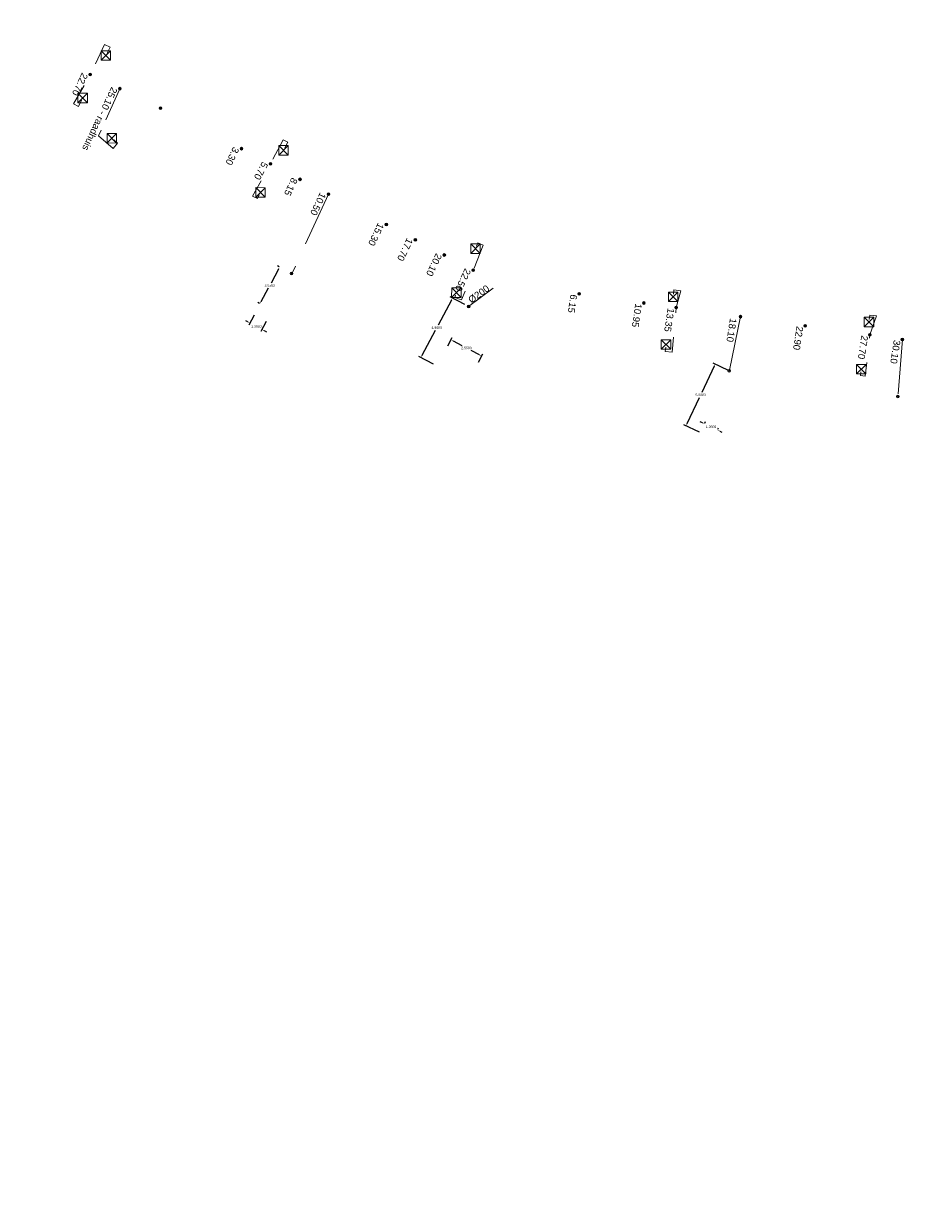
# Model space of a CAD drawing. Header units: inches. Extents: x 0 to 191500, y 0 to 342750.
# Tile 270 of 547: x 188294 to 188360, y 331931 to 332017. Entities that reach past the tile are written whole.
import ezdxf
from ezdxf.enums import TextEntityAlignment as Align

# ---------------------------------------------------------------- set-up
doc = ezdxf.new("R2010")
doc.units = ezdxf.units.IN
doc.header["$MEASUREMENT"] = 0
doc.linetypes.add('RI-GWA_HUISAANSLUITING', pattern=[23, 4, -1.8, 2.6, -1.8, 4.6, -1.8, 4.6, -1.8])
doc.linetypes.add('RI-HWA_KOLKAANSLUITING', pattern=[4.3, 2.5, -1.8])
doc.layers.get('0').update_dxf_attribs({"lineweight": 20})
doc.layers.get('DefPoints').update_dxf_attribs({"lineweight": 20})
for name, color, linetype, lineweight in [('ECW', 150, 'Continuous', 20), ('N-WE-RI-GWA-MAATVOERING-T25', 30, 'RI-GWA_HUISAANSLUITING', 20), ('N-WE-RI-GWA_HUISAANSLUITING', 30, 'RI-GWA_HUISAANSLUITING', 20), ('N-WE-RI-GWA_RIOOLPUT_ONTSTOPPINGSPUT-G', 30, 'Continuous', 20), ('N-WE-RI-HWA_KOLK-S', 150, 'Continuous', 20), ('N-WE-RI-HWA_KOLKAANSLUITING', 150, 'RI-HWA_KOLKAANSLUITING', 20), ('N-WE-RI-INLAAT', 7, 'Continuous', 20), ('Tekst algemeen', 7, 'Continuous', 20)]:
    doc.layers.add(name, color=color, linetype=linetype, lineweight=lineweight)
doc.styles.add('arial', font='arial.ttf')
doc.dimstyles.get("Standard").update_dxf_attribs({"dimtxt": 0.18, "dimasz": 0.18, "dimexe": 0.18, "dimexo": 0.0625, "dimgap": 0.09, "dimtad": 0, "dimtih": 1, "dimtoh": 1, "dimdec": 4, "dimzin": 0, "dimdsep": 46, "dimtxsty": 'Standard', "dimcen": 0.09, "dimadec": 0, "dimazin": 0, "dimtfac": 1, "dimtdec": 4, "dimtofl": 0, "dimtmove": 0, "dimatfit": 3, "dimfxl": 1, "dimtolj": 1, "dimtzin": 0, "dimarcsym": 0})
picture_1 = doc.add_image_def('image1.ecw', size_in_pixel=(220000, 285000))

# ---------------------------------------------------------------- blocks, each defined once
blk = doc.blocks.new('DWA leiding streng info')
blk.add_attdef('LEIDINGINFO', text='', height=0.5).set_placement((0, 0), align=Align.BOTTOM_CENTER)
blk = doc.blocks.new('*D4943')
at = {"layer": 'DefPoints', "color": 0, "transparency": 16777216}
for p in [(188325.955, 331996.529), (188322.669, 331992.668), (188323.639, 331992.154)]:
    blk.add_point(p, dxfattribs=at)
at = {"layer": 'N-WE-RI-GWA_RIOOLPUT_ONTSTOPPINGSPUT-G', "color": 0, "lineweight": -2, "transparency": 16777216}
for p, q in [((188324.901, 331996.883), (188323.923, 331995.035)), ((188325.899, 331996.559), (188324.826, 331997.127)), ((188322.754, 331992.827), (188323.732, 331994.675)), ((188323.584, 331992.184), (188322.51, 331992.752))]:
    blk.add_line(p, q, dxfattribs=at)
at = {"layer": 'N-WE-RI-GWA_RIOOLPUT_ONTSTOPPINGSPUT-G', "color": 0, "transparency": 16777216}
for points in [[(188324.874, 331996.897), (188324.927, 331996.869), (188324.985, 331997.043)], [(188322.727, 331992.841), (188322.78, 331992.813), (188322.669, 331992.668)]]:
    blk.add_solid(points, dxfattribs=at)
at = {"layer": 'N-WE-RI-GWA_RIOOLPUT_ONTSTOPPINGSPUT-G', "color": 0, "transparency": 16777216, "insert": (188323.827, 331994.855), "char_height": 0.18, "attachment_point": 5}
blk.add_mtext('\\A1;4.9500', dxfattribs=at)
blk = doc.blocks.new('*D4944')
at = {"layer": 'DefPoints', "color": 0, "transparency": 16777216}
for p in [(188324.88, 331993.964), (188324.613, 331993.46), (188326.866, 331992.267)]:
    blk.add_point(p, dxfattribs=at)
at = {"layer": 'N-WE-RI-GWA_RIOOLPUT_ONTSTOPPINGSPUT-G', "color": 0, "lineweight": -2, "transparency": 16777216}
for p, q in [((188324.642, 331993.515), (188324.964, 331994.123)), ((188325.039, 331993.88), (188325.666, 331993.547)), ((188326.974, 331992.855), (188326.346, 331993.187)), ((188326.896, 331992.322), (188327.217, 331992.93))]:
    blk.add_line(p, q, dxfattribs=at)
at = {"layer": 'N-WE-RI-GWA_RIOOLPUT_ONTSTOPPINGSPUT-G', "color": 0, "transparency": 16777216}
for points in [[(188325.053, 331993.906), (188325.025, 331993.853), (188324.88, 331993.964)], [(188326.988, 331992.882), (188326.96, 331992.829), (188327.133, 331992.771)]]:
    blk.add_solid(points, dxfattribs=at)
at = {"layer": 'N-WE-RI-GWA_RIOOLPUT_ONTSTOPPINGSPUT-G', "color": 0, "transparency": 16777216, "insert": (188326.006, 331993.367), "char_height": 0.18, "attachment_point": 5}
blk.add_mtext('\\A1;2.5500', dxfattribs=at)
blk = doc.blocks.new('*D4945')
at = {"layer": 'DefPoints', "color": 0, "transparency": 16777216}
for p in [(188312.299, 331999.292), (188312.322, 331999.28), (188310.877, 331996.594)]:
    blk.add_point(p, dxfattribs=at)
at = {"layer": 'N-WE-RI-GWA_RIOOLPUT_ONTSTOPPINGSPUT-G', "color": 0, "lineweight": -2, "transparency": 16777216}
for p, q in [((188312.214, 331999.134), (188311.674, 331998.129)), ((188312.267, 331999.31), (188312.141, 331999.378)), ((188310.94, 331996.765), (188311.48, 331997.769)), ((188310.822, 331996.624), (188310.696, 331996.691))]:
    blk.add_line(p, q, dxfattribs=at)
at = {"layer": 'N-WE-RI-GWA_RIOOLPUT_ONTSTOPPINGSPUT-G', "color": 0, "transparency": 16777216}
for points in [[(188312.187, 331999.148), (188312.24, 331999.12), (188312.299, 331999.292)], [(188310.913, 331996.779), (188310.966, 331996.75), (188310.854, 331996.606)]]:
    blk.add_solid(points, dxfattribs=at)
at = {"layer": 'N-WE-RI-GWA_RIOOLPUT_ONTSTOPPINGSPUT-G', "color": 0, "transparency": 16777216, "insert": (188311.577, 331997.949), "char_height": 0.18, "attachment_point": 5}
blk.add_mtext('\\A1;3.0500', dxfattribs=at)
blk = doc.blocks.new('*D4946')
at = {"layer": 'DefPoints', "color": 0, "transparency": 16777216}
for p in [(188310.473, 331995.827), (188311.014, 331994.722), (188311.354, 331995.354)]:
    blk.add_point(p, dxfattribs=at)
at = {"layer": 'N-WE-RI-GWA_RIOOLPUT_ONTSTOPPINGSPUT-G', "color": 0, "lineweight": -2, "transparency": 16777216}
for p, q in [((188310.443, 331995.772), (188310.048, 331995.037)), ((188309.975, 331995.281), (188309.816, 331995.366)), ((188311.324, 331995.299), (188310.929, 331994.563)), ((188311.172, 331994.637), (188311.331, 331994.551))]:
    blk.add_line(p, q, dxfattribs=at)
at = {"layer": 'N-WE-RI-GWA_RIOOLPUT_ONTSTOPPINGSPUT-G', "color": 0, "transparency": 16777216}
for points in [[(188309.989, 331995.307), (188309.96, 331995.254), (188310.133, 331995.195)], [(188311.187, 331994.663), (188311.158, 331994.61), (188311.014, 331994.722)]]:
    blk.add_solid(points, dxfattribs=at)
at = {"layer": 'N-WE-RI-GWA_RIOOLPUT_ONTSTOPPINGSPUT-G', "color": 0, "transparency": 16777216, "insert": (188310.598, 331994.945), "char_height": 0.18, "attachment_point": 5}
blk.add_mtext('\\A1;1.0000', dxfattribs=at)
blk = doc.blocks.new('*D4947')
at = {"layer": 'DefPoints', "color": 0, "transparency": 16777216}
for p in [(188343.481, 331987.807), (188344.429, 331987.355), (188344.429, 331987.355)]:
    blk.add_point(p, dxfattribs=at)
at = {"layer": 'N-WE-RI-GWA_RIOOLPUT_ONTSTOPPINGSPUT-G', "color": 0, "lineweight": -2, "transparency": 16777216}
for p, q in [((188343.318, 331987.884), (188343.156, 331987.961)), ((188343.508, 331987.863), (188343.558, 331987.969)), ((188344.456, 331987.412), (188344.506, 331987.518)), ((188344.591, 331987.278), (188344.754, 331987.2))]:
    blk.add_line(p, q, dxfattribs=at)
at = {"layer": 'N-WE-RI-GWA_RIOOLPUT_ONTSTOPPINGSPUT-G', "color": 0, "transparency": 16777216}
for points in [[(188343.331, 331987.911), (188343.305, 331987.857), (188343.481, 331987.807)], [(188344.604, 331987.305), (188344.578, 331987.251), (188344.429, 331987.355)]]:
    blk.add_solid(points, dxfattribs=at)
at = {"layer": 'N-WE-RI-GWA_RIOOLPUT_ONTSTOPPINGSPUT-G', "color": 0, "transparency": 16777216, "insert": (188343.955, 331987.581), "char_height": 0.18, "attachment_point": 5}
blk.add_mtext('\\A1;1.0500', dxfattribs=at)
blk = doc.blocks.new('*D4948')
at = {"layer": 'DefPoints', "color": 0, "transparency": 16777216}
for p in [(188345.297, 331991.696), (188342.127, 331987.665), (188343.157, 331987.177)]:
    blk.add_point(p, dxfattribs=at)
at = {"layer": 'N-WE-RI-GWA_RIOOLPUT_ONTSTOPPINGSPUT-G', "color": 0, "lineweight": -2, "transparency": 16777216}
for p, q in [((188345.241, 331991.722), (188344.104, 331992.261)), ((188344.19, 331992.021), (188343.282, 331990.104)), ((188342.204, 331987.828), (188343.111, 331989.744)), ((188343.1, 331987.204), (188341.964, 331987.742))]:
    blk.add_line(p, q, dxfattribs=at)
at = {"layer": 'N-WE-RI-GWA_RIOOLPUT_ONTSTOPPINGSPUT-G', "color": 0, "transparency": 16777216}
for points in [[(188344.163, 331992.034), (188344.217, 331992.008), (188344.267, 331992.184)], [(188342.176, 331987.84), (188342.231, 331987.815), (188342.127, 331987.665)]]:
    blk.add_solid(points, dxfattribs=at)
at = {"layer": 'N-WE-RI-GWA_RIOOLPUT_ONTSTOPPINGSPUT-G', "color": 0, "transparency": 16777216, "insert": (188343.197, 331989.924), "char_height": 0.18, "attachment_point": 5}
blk.add_mtext('\\A1;5.0000', dxfattribs=at)
blk = doc.blocks.new('A$C2C270354')
h = blk.add_hatch(color=256)
h.dxf.hatch_style = 1
edge = h.paths.add_edge_path()
edge.add_arc((0, 0), 0.1, 0, 360)
blk.add_circle((0, 0), 0.1)

msp = doc.modelspace()

# ---------------------------------------------------------------- linework, layer by layer
at = {"layer": 'N-WE-RI-GWA_HUISAANSLUITING', "flags": 128}
msp.add_lwpolyline([(188315.88004, 332004.63856), (188313.20239, 331998.80649)], dxfattribs=at)
for points, elevation in [([(188327.96862, 331997.74177), (188326.17048, 331996.40245)], 102.66), ([(188346.10624, 331995.66255), (188345.29709, 331991.69572)], 51.905), ([(188357.98839, 331993.9849), (188357.65974, 331989.81384)], 51.905)]:
    msp.add_lwpolyline(points, dxfattribs=dict(at, elevation=elevation))
at = {"layer": 'N-WE-RI-GWA_RIOOLPUT_ONTSTOPPINGSPUT-G'}
for p, q in [((188313.26936, 331998.86075), (188313.08911, 331998.77409)), ((188313.13591, 331998.90754), (188313.22257, 331998.72729)), ((188326.26061, 331996.44577), (188326.08036, 331996.35912)), ((188326.12715, 331996.49257), (188326.21381, 331996.31232)), ((188345.37258, 331991.73025), (188345.19232, 331991.6436)), ((188345.23912, 331991.77705), (188345.32578, 331991.5968)), ((188357.74987, 331989.85717, 51.905), (188357.56962, 331989.77051, 51.905)), ((188357.61641, 331989.90397, 51.905), (188357.70307, 331989.72372, 51.905))]:
    msp.add_line(p, q, dxfattribs=at)
for centre in [(188313.17924, 331998.81742), (188326.17048, 331996.40245), (188345.28245, 331991.68693), (188357.65974, 331989.81384, 51.905)]:
    msp.add_circle(centre, 0.1, dxfattribs=at)
at = {"layer": 'N-WE-RI-HWA_KOLK-S'}
for p, q in [((188299.20052, 332015.16297, 51.277), (188299.19903, 332014.46652, 51.277)), ((188299.19903, 332014.46652, 51.277), (188299.89697, 332015.16148, 51.277)), ((188299.20052, 332015.16297, 51.277), (188299.89548, 332014.46503, 51.277)), ((188299.89697, 332015.16148, 51.277), (188299.20052, 332015.16297, 51.277)), ((188299.89548, 332014.46503, 51.277), (188299.89697, 332015.16148, 51.277)), ((188299.19903, 332014.46652, 51.277), (188299.89548, 332014.46503, 51.277)), ((188297.50652, 332012.04797, 51.297), (188297.50503, 332011.35152, 51.297)), ((188297.50503, 332011.35152, 51.297), (188298.20297, 332012.04648, 51.297)), ((188297.50652, 332012.04797, 51.297), (188298.20148, 332011.35003, 51.297)), ((188298.20297, 332012.04648, 51.297), (188297.50652, 332012.04797, 51.297)), ((188298.20148, 332011.35003, 51.297), (188298.20297, 332012.04648, 51.297)), ((188297.50503, 332011.35152, 51.297), (188298.20148, 332011.35003, 51.297)), ((188299.64647, 332009.09223, 51.297), (188299.64498, 332008.39577, 51.297)), ((188299.64498, 332008.39577, 51.297), (188300.34293, 332009.09073, 51.297)), ((188299.64647, 332009.09223, 51.297), (188300.34143, 332008.39428, 51.297)), ((188300.34293, 332009.09073, 51.297), (188299.64647, 332009.09223, 51.297)), ((188300.34143, 332008.39428, 51.297), (188300.34293, 332009.09073, 51.297)), ((188299.64498, 332008.39577, 51.297), (188300.34143, 332008.39428, 51.297)), ((188312.23752, 332008.20197, 51.52), (188312.23603, 332007.50552, 51.52)), ((188312.23603, 332007.50552, 51.52), (188312.93397, 332008.20048, 51.52)), ((188312.23752, 332008.20197, 51.52), (188312.93248, 332007.50403, 51.52)), ((188312.93397, 332008.20048, 51.52), (188312.23752, 332008.20197, 51.52)), ((188312.93248, 332007.50403, 51.52), (188312.93397, 332008.20048, 51.52)), ((188312.23603, 332007.50552, 51.52), (188312.93248, 332007.50403, 51.52)), ((188310.55652, 332005.11997, 51.534), (188310.55503, 332004.42352, 51.534)), ((188310.55503, 332004.42352, 51.534), (188311.25297, 332005.11848, 51.534)), ((188310.55652, 332005.11997, 51.534), (188311.25148, 332004.42203, 51.534)), ((188311.25297, 332005.11848, 51.534), (188310.55652, 332005.11997, 51.534)), ((188311.25148, 332004.42203, 51.534), (188311.25297, 332005.11848, 51.534)), ((188310.55503, 332004.42352, 51.534), (188311.25148, 332004.42203, 51.534)), ((188326.32652, 332000.99897, 51.786), (188326.32503, 332000.30252, 51.786)), ((188326.32503, 332000.30252, 51.786), (188327.02297, 332000.99748, 51.786)), ((188326.32652, 332000.99897, 51.786), (188327.02148, 332000.30103, 51.786)), ((188327.02297, 332000.99748, 51.786), (188326.32652, 332000.99897, 51.786)), ((188327.02148, 332000.30103, 51.786), (188327.02297, 332000.99748, 51.786)), ((188326.32503, 332000.30252, 51.786), (188327.02148, 332000.30103, 51.786)), ((188324.92452, 331997.76797, 51.786), (188324.92303, 331997.07152, 51.786)), ((188324.92303, 331997.07152, 51.786), (188325.62097, 331997.76648, 51.786)), ((188324.92452, 331997.76797, 51.786), (188325.61948, 331997.07003, 51.786)), ((188325.62097, 331997.76648, 51.786), (188324.92452, 331997.76797, 51.786)), ((188325.61948, 331997.07003, 51.786), (188325.62097, 331997.76648, 51.786)), ((188340.82252, 331997.46597, 51.971), (188340.82103, 331996.76952, 51.971)), ((188340.82103, 331996.76952, 51.971), (188341.51897, 331997.46448, 51.971)), ((188340.82252, 331997.46597, 51.971), (188341.51748, 331996.76803, 51.971)), ((188341.51897, 331997.46448, 51.971), (188340.82252, 331997.46597, 51.971)), ((188341.51748, 331996.76803, 51.971), (188341.51897, 331997.46448, 51.971)), ((188324.92303, 331997.07152, 51.786), (188325.61948, 331997.07003, 51.786)), ((188340.82103, 331996.76952, 51.971), (188341.51748, 331996.76803, 51.971)), ((188355.19352, 331995.61597, 52.049), (188355.19203, 331994.91952, 52.049)), ((188355.19203, 331994.91952, 52.049), (188355.88997, 331995.61448, 52.049)), ((188355.19352, 331995.61597, 52.049), (188355.88848, 331994.91803, 52.049)), ((188355.88997, 331995.61448, 52.049), (188355.19352, 331995.61597, 52.049)), ((188355.88848, 331994.91803, 52.049), (188355.88997, 331995.61448, 52.049)), ((188355.19203, 331994.91952, 52.049), (188355.88848, 331994.91803, 52.049)), ((188340.30508, 331993.9744, 51.977), (188340.30359, 331993.27795, 51.977)), ((188340.30359, 331993.27795, 51.977), (188341.00154, 331993.97291, 51.977)), ((188340.30508, 331993.9744, 51.977), (188341.00004, 331993.27645, 51.977)), ((188341.00154, 331993.97291, 51.977), (188340.30508, 331993.9744, 51.977)), ((188341.00004, 331993.27645, 51.977), (188341.00154, 331993.97291, 51.977)), ((188340.30359, 331993.27795, 51.977), (188341.00004, 331993.27645, 51.977)), ((188354.62683, 331992.16143, 52.056), (188354.62533, 331991.46498, 52.056)), ((188354.62533, 331991.46498, 52.056), (188355.32328, 331992.15993, 52.056)), ((188354.62683, 331992.16143, 52.056), (188355.32179, 331991.46348, 52.056)), ((188355.32328, 331992.15993, 52.056), (188354.62683, 331992.16143, 52.056)), ((188355.32179, 331991.46348, 52.056), (188355.32328, 331992.15993, 52.056)), ((188354.62533, 331991.46498, 52.056), (188355.32179, 331991.46348, 52.056))]:
    msp.add_line(p, q, dxfattribs=at)
at = {"layer": 'N-WE-RI-HWA_KOLKAANSLUITING'}
msp.add_line((188299.00597, 332008.91039), (188299.19944, 332009.33786), dxfattribs=at)
at = {"layer": 'N-WE-RI-HWA_KOLKAANSLUITING', "flags": 128}
for points, elevation in [([(188299.64207, 332014.9905), (188299.8746, 332015.42678), (188299.45456, 332015.60689), (188298.40897, 332013.4107), (188297.19056, 332011.26444), (188297.54428, 332011.06493), (188297.75803, 332011.52353)], 51.277), ([(188312.67859, 332008.02975), (188312.90951, 332008.463), (188312.55669, 332008.63162), (188311.62813, 332006.86596), (188310.31555, 332004.50624), (188310.66626, 332004.32322), (188310.81014, 332004.59439)], 51.52), ([(188326.74833, 332000.83567), (188326.83792, 332001.0706), (188327.23315, 332000.91265), (188326.50979, 331999.07005), (188325.6557, 331996.90284), (188325.14514, 331997.06662), (188325.20688, 331997.2298)], 51.786), ([(188341.19393, 331997.31556), (188341.23211, 331997.63892), (188341.74129, 331997.56744), (188341.40289, 331996.32662), (188341.11115, 331993.04767), (188340.57569, 331993.11875), (188340.62942, 331993.42677)], 51.971), ([(188355.56366, 331995.46571), (188355.59821, 331995.77352), (188356.08025, 331995.71986), (188355.61196, 331994.32043), (188355.26974, 331991.30799), (188354.91656, 331991.35682), (188354.9522, 331991.61368)], 52.049)]:
    msp.add_lwpolyline(points, dxfattribs=dict(at, elevation=elevation))
for points in [[(188300.57488, 332012.37687), (188299.19944, 332009.33786)], [(188300.13888, 332008.61657), (188300.41573, 332008.39084), (188300.0854, 332008.00018), (188299.00597, 332008.91039)]]:
    msp.add_lwpolyline(points, dxfattribs=at)

# ---------------------------------------------------------------- block references
at = {"layer": 'N-WE-RI-INLAAT', "rotation": 0.06357443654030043}
for p in [(188298.40897, 332013.4107), (188300.57488, 332012.37687), (188303.56648, 332010.94893, 50.755), (188309.50218, 332007.97966), (188311.62813, 332006.86596), (188313.79838, 332005.72906), (188315.88004, 332004.63856), (188320.13194, 332002.41115, 50.755), (188322.25789, 332001.29745, 50.755), (188324.38384, 332000.18375, 50.755), (188326.50979, 331999.07005, 50.755), (188334.2736, 331997.3332, 51.905), (188339.02646, 331996.66214), (188341.40289, 331996.32662), (188346.10624, 331995.66255, 51.905), (188350.8591, 331994.99149, 51.905), (188355.61196, 331994.32043, 51.905), (188357.98839, 331993.9849, 51.905)]:
    msp.add_blockref('A$C2C270354', p, dxfattribs=at)
at = {"layer": 'Tekst algemeen'}
ref = msp.add_blockref('DWA leiding streng info', (188327.14614, 331996.99856), dxfattribs=dict(at, rotation=35.76774146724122))
ref.add_attrib('LEIDINGINFO', '%%C200', dxfattribs={"layer": '0', "height": 0.5, "rotation": 35.7677415, "style": 'arial'}).set_placement((188327.14614, 331996.99856), align=Align.BOTTOM_CENTER)

# ---------------------------------------------------------------- texts
at = {"layer": 'N-WE-RI-GWA-MAATVOERING-T25', "char_height": 0.5, "attachment_point": 1, "style": 'arial'}
for s, width, insert, rotation in [('22.70', 1.5984137, (188298.25795, 332013.36765, 50.755), 244.5459852), ('25.10 - raadhuis', 5.5346634, (188300.42387, 332012.33382, 50.755), 244.5459852), ('3.30', 1.5984137, (188309.35117, 332007.93661, 50.755), 244.5459852), ('5.70', 1.5984137, (188311.47543, 332006.82935, 50.755), 242.1182581), ('8.15', 1.5984137, (188313.64736, 332005.68601, 50.755), 244.5459852), ('10.50', 1.5984137, (188315.72902, 332004.59551, 50.755), 244.5459852), ('15.30', 1.5984137, (188319.98093, 332002.36811, 101.51), 244.5459852), ('17.70', 1.5984137, (188322.10688, 332001.2544, 101.51), 244.5459852), ('20.10', 1.5984137, (188324.23283, 332000.1407, 101.51), 244.5459852), ('22.50', 1.5984137, (188326.35878, 331999.027, 101.51), 244.5459852), ('6.15', 1.5984137, (188334.14142, 331997.24843, 102.66), 261.3113333), ('10.95', 1.5984137, (188338.89428, 331996.57737, 50.755), 261.3113333), ('13.35', 1.5984137, (188341.27071, 331996.24184, 50.755), 261.3113333), ('18.10', 1.5984137, (188345.84086, 331995.4929), 261.3113333), ('22.90', 1.5984137, (188350.72693, 331994.90671, 102.66), 261.3113333), ('27.70', 1.5984137, (188355.47979, 331994.23565, 102.66), 261.3113333), ('30.10', 1.5984137, (188357.85622, 331993.90012, 102.66), 261.3113333)]:
    msp.add_mtext_dynamic_manual_height_columns(s, width=width, gutter_width=2.5, heights=[0], dxfattribs=dict(at, insert=insert, rotation=rotation))

# ---------------------------------------------------------------- dimensions: what is measured, and where the dimension line sits
at = {"layer": 'N-WE-RI-GWA_RIOOLPUT_ONTSTOPPINGSPUT-G'}
for p1, p2, distance, picture, middle in [((188310.87701, 331996.594), (188312.32165, 331999.28016), 0.02566, '*D4945', (188311.57673, 331997.94924)), ((188325.9546, 331996.52937), (188323.63897, 331992.1544), -1.09692, '*D4943', (188323.8273, 331994.85503)), ((188326.86626, 331992.26662), (188324.61256, 331993.45965), -0.57058, '*D4944', (188326.00636, 331993.36742)), ((188345.29709, 331991.69572), (188343.15689, 331987.17692), -1.1401, '*D4948', (188343.19661, 331989.92433)), ((188343.48079, 331987.80656), (188344.42882, 331987.35518), 0, '*D4947', (188343.9548, 331987.58087))]:
    dim = msp.add_aligned_dim(p1=p1, p2=p2, distance=distance, dimstyle='Standard', dxfattribs=at)
    dim.commit()
    dim.dimension.update_dxf_attribs({"geometry": picture, "text_midpoint": middle})
dim = msp.add_linear_dim(base=(188311.01389, 331994.72178), p1=(188310.47297, 331995.82733), p2=(188311.35372, 331995.35367), angle=331.7287677, dimstyle='Standard', dxfattribs=at)
dim.commit()
dim.dimension.update_dxf_attribs({"geometry": '*D4946', "text_midpoint": (188310.5981, 331994.94538), "dimtype": 161})

# ---------------------------------------------------------------- pictures from other files: only their frames are drawn
at = {"layer": 'ECW'}
image = msp.add_image(picture_1, insert=(180500, 328500), size_in_units=(11000, 14250), dxfattribs=at)
image.dxf.flags = 7

doc.saveas('drawing.dxf')
